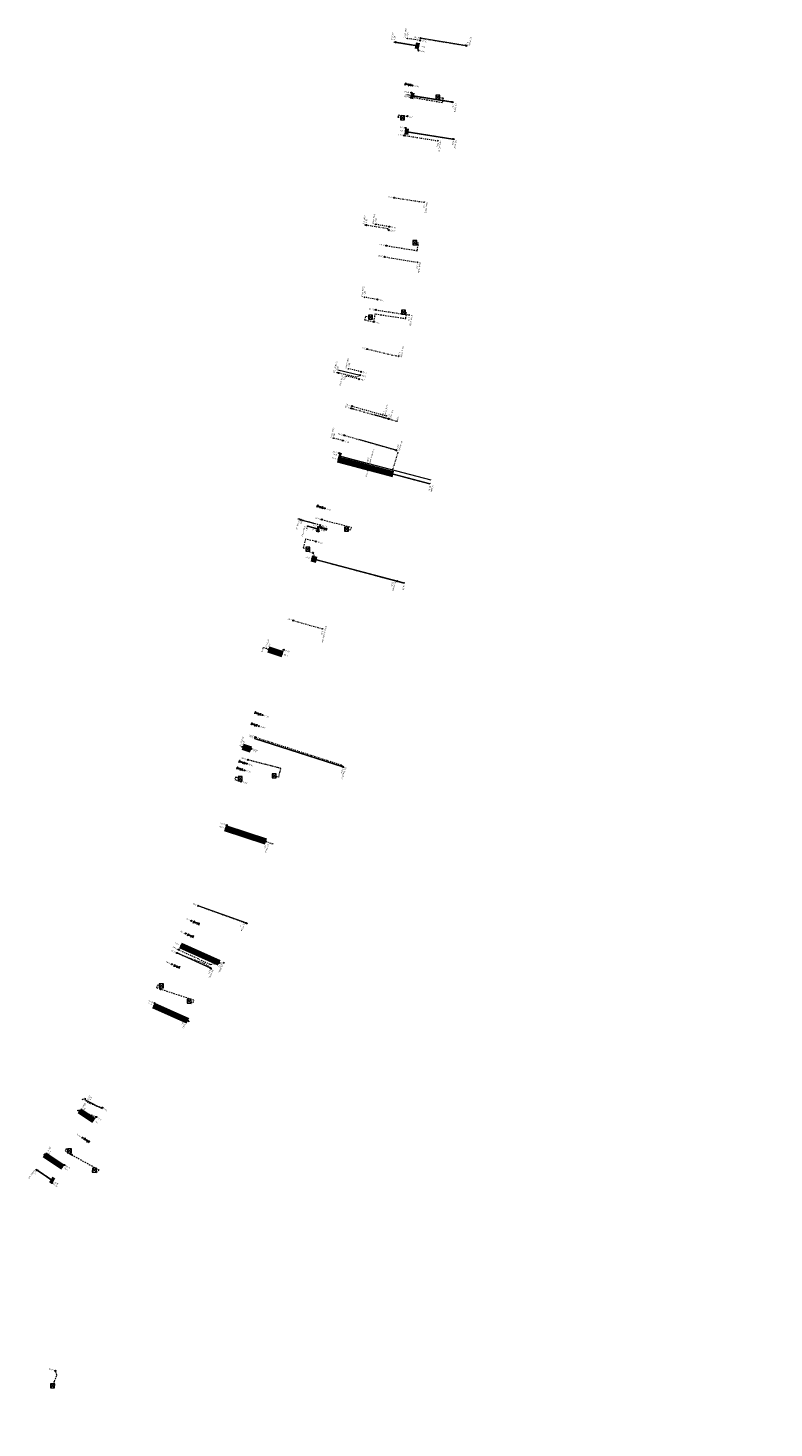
# Model space of a CAD drawing. Header units: inches. Extents: x 0 to 191500, y 0 to 342750.
# Tile 418 of 547: x 187864 to 187992, y 333394 to 333635. Entities that reach past the tile are written whole.
import ezdxf

# ---------------------------------------------------------------- set-up
doc = ezdxf.new("R2010")
doc.units = ezdxf.units.IN
doc.header["$MEASUREMENT"] = 0
doc.linetypes.add('RI-HWA_KOLKAANSLUITING', pattern=[4.3, 2.5, -1.8])
doc.linetypes.add('RI-VWA_HUISAANSLUITING', pattern=[6.1, 2.5, -1.8, 0, -1.8])
doc.layers.get('0').update_dxf_attribs({"lineweight": 20})
for name, color, linetype, lineweight in [('ECW', 150, 'Continuous', 20), ('N-WE-RI-HWA_KOLK-S', 150, 'Continuous', 20), ('N-WE-RI-HWA_KOLKAANSLUITING_PVC_160-G', 150, 'RI-HWA_KOLKAANSLUITING', 20), ('N-WE-RI-INLAAT', 7, 'Continuous', 20), ('N-WE-RI-VWA-MAATVOERING-T25', 30, 'Continuous', 20), ('N-WE-RI-VWA_HUISAANSLUITING_PVC_160-G', 20, 'RI-VWA_HUISAANSLUITING', 20), ('N-WE-RI-VWA_RIOOLPUT_ONTSTOPPINGSPUT-G', 30, 'Continuous', 20), ('Tekst algemeen', 7, 'Continuous', 20)]:
    doc.layers.add(name, color=color, linetype=linetype, lineweight=lineweight)
doc.styles.add('NLCS_200_13', font='txt', dxfattribs={"height": 0.36})
doc.styles.add('NLCS_200_18', font='txt', dxfattribs={"height": 0.36})
doc.styles.add('ROMANS1_200_18', font='romans.shx', dxfattribs={"height": 0.36})
doc.dimstyles.new('1_200', dxfattribs={"dimscale": 0.2, "dimtxt": 1.8, "dimasz": 1.8, "dimexe": 1.8, "dimexo": 0.625, "dimgap": 0.9, "dimtad": 1, "dimzin": 0, "dimdsep": 46, "dimtxsty": 'ROMANS1_200_18', "dimcen": 0.9, "dimadec": 0, "dimazin": 0, "dimtfac": 1, "dimtmove": 2, "dimatfit": 2, "dimfxl": 1, "dimtolj": 1, "dimtzin": 0, "dimarcsym": 0})
picture_1 = doc.add_image_def('image1.ecw', size_in_pixel=(220000, 285000))

# ---------------------------------------------------------------- blocks, each defined once
blk = doc.blocks.new('A$C2C270354')
h = blk.add_hatch(color=256)
h.dxf.hatch_style = 1
edge = h.paths.add_edge_path()
edge.add_arc((0, 0), 0.1, 0, 360)
blk.add_circle((0, 0), 0.1)

msp = doc.modelspace()

# ---------------------------------------------------------------- hatches: boundary and pattern name
at = {"layer": 'N-WE-RI-VWA_HUISAANSLUITING_PVC_160-G'}
h = msp.add_hatch(color=256, dxfattribs=at)
edge = h.paths.add_edge_path()
edge.add_arc((187901.88818, 333508.72064), 0.1, 0, 360)
h = msp.add_hatch(color=256, dxfattribs=at)
edge = h.paths.add_edge_path()
edge.add_arc((187886.84867, 333469.26403), 0.1, 0, 360)

# ---------------------------------------------------------------- linework, layer by layer
at = {"layer": 'N-WE-RI-HWA_KOLK-S'}
for p, q in [((187934.2059, 333623.02598, 50.15733), (187934.2044, 333622.32953, 50.15733)), ((187934.2044, 333622.32953, 50.15733), (187934.90235, 333623.02448, 50.15733)), ((187934.2044, 333622.32953, 50.15733), (187934.90085, 333622.32803, 50.15733)), ((187934.2059, 333623.02598, 50.15733), (187934.90085, 333622.32803, 50.15733)), ((187934.90235, 333623.02448, 50.15733), (187934.2059, 333623.02598, 50.15733)), ((187934.90085, 333622.32803, 50.15733), (187934.90235, 333623.02448, 50.15733)), ((187928.13364, 333619.4632, 50.17008), (187928.13214, 333618.76675, 50.17008)), ((187928.13214, 333618.76675, 50.17008), (187928.83009, 333619.4617, 50.17008)), ((187928.13214, 333618.76675, 50.17008), (187928.82859, 333618.76525, 50.17008)), ((187928.13364, 333619.4632, 50.17008), (187928.82859, 333618.76525, 50.17008)), ((187928.83009, 333619.4617, 50.17008), (187928.13364, 333619.4632, 50.17008)), ((187928.82859, 333618.76525, 50.17008), (187928.83009, 333619.4617, 50.17008)), ((187930.26652, 333598.00737, 50.26042), (187930.26502, 333597.31092, 50.26042)), ((187930.26502, 333597.31092, 50.26042), (187930.96297, 333598.00587, 50.26042)), ((187930.26502, 333597.31092, 50.26042), (187930.96147, 333597.30942, 50.26042)), ((187930.26652, 333598.00737, 50.26042), (187930.96147, 333597.30942, 50.26042)), ((187930.96297, 333598.00587, 50.26042), (187930.26652, 333598.00737, 50.26042)), ((187930.96147, 333597.30942, 50.26042), (187930.96297, 333598.00587, 50.26042)), ((187922.6154, 333585.21454, 50.34259), (187922.61391, 333584.51808, 50.34259)), ((187922.61391, 333584.51808, 50.34259), (187923.31186, 333585.21304, 50.34259)), ((187922.6154, 333585.21454, 50.34259), (187923.31036, 333584.51659, 50.34259)), ((187923.31186, 333585.21304, 50.34259), (187922.6154, 333585.21454, 50.34259)), ((187923.31036, 333584.51659, 50.34259), (187923.31186, 333585.21304, 50.34259)), ((187928.30945, 333586.04284, 50.32024), (187928.30795, 333585.34639, 50.32024)), ((187928.30795, 333585.34639, 50.32024), (187929.0059, 333586.04134, 50.32024)), ((187928.30795, 333585.34639, 50.32024), (187929.0044, 333585.34489, 50.32024)), ((187928.30945, 333586.04284, 50.32024), (187929.0044, 333585.34489, 50.32024)), ((187929.0059, 333586.04134, 50.32024), (187928.30945, 333586.04284, 50.32024)), ((187929.0044, 333585.34489, 50.32024), (187929.0059, 333586.04134, 50.32024)), ((187922.61391, 333584.51808, 50.34259), (187923.31036, 333584.51659, 50.34259)), ((187918.52164, 333548.72406, 50.51054), (187918.52014, 333548.02761, 50.51054)), ((187918.52014, 333548.02761, 50.51054), (187919.21809, 333548.72257, 50.51054)), ((187918.52164, 333548.72406, 50.51054), (187919.21659, 333548.02611, 50.51054)), ((187919.21809, 333548.72257, 50.51054), (187918.52164, 333548.72406, 50.51054)), ((187919.21659, 333548.02611, 50.51054), (187919.21809, 333548.72257, 50.51054)), ((187918.52014, 333548.02761, 50.51054), (187919.21659, 333548.02611, 50.51054)), ((187911.84715, 333545.2981, 50.57435), (187911.84565, 333544.60165, 50.57435)), ((187911.84565, 333544.60165, 50.57435), (187912.5436, 333545.29661, 50.57435)), ((187911.84565, 333544.60165, 50.57435), (187912.54211, 333544.60015, 50.57435)), ((187911.84715, 333545.2981, 50.57435), (187912.54211, 333544.60015, 50.57435)), ((187912.5436, 333545.29661, 50.57435), (187911.84715, 333545.2981, 50.57435)), ((187912.54211, 333544.60015, 50.57435), (187912.5436, 333545.29661, 50.57435)), ((187900.19259, 333505.83444, 50.79829), (187900.1911, 333505.13798, 50.79829)), ((187900.1911, 333505.13798, 50.79829), (187900.88905, 333505.83294, 50.79829)), ((187900.1911, 333505.13798, 50.79829), (187900.88755, 333505.13649, 50.79829)), ((187900.19259, 333505.83444, 50.79829), (187900.88755, 333505.13649, 50.79829)), ((187900.88905, 333505.83294, 50.79829), (187900.19259, 333505.83444, 50.79829)), ((187900.88755, 333505.13649, 50.79829), (187900.88905, 333505.83294, 50.79829)), ((187906.07252, 333506.33356, 50.69267), (187906.07103, 333505.63711, 50.69267)), ((187906.07103, 333505.63711, 50.69267), (187906.76898, 333506.33207, 50.69267)), ((187906.07103, 333505.63711, 50.69267), (187906.76748, 333505.63561, 50.69267)), ((187906.07252, 333506.33356, 50.69267), (187906.76748, 333505.63561, 50.69267)), ((187906.76898, 333506.33207, 50.69267), (187906.07252, 333506.33356, 50.69267)), ((187906.76748, 333505.63561, 50.69267), (187906.76898, 333506.33207, 50.69267)), ((187886.64283, 333470.19885, 50.93978), (187886.64134, 333469.5024, 50.93978)), ((187886.64134, 333469.5024, 50.93978), (187887.33929, 333470.19736, 50.93978)), ((187886.64134, 333469.5024, 50.93978), (187887.33779, 333469.50091, 50.93978)), ((187886.64283, 333470.19885, 50.93978), (187887.33779, 333469.50091, 50.93978)), ((187887.33929, 333470.19736, 50.93978), (187886.64283, 333470.19885, 50.93978)), ((187887.33779, 333469.50091, 50.93978), (187887.33929, 333470.19736, 50.93978)), ((187891.43176, 333467.54588, 50.95343), (187891.43026, 333466.84942, 50.95343)), ((187891.43026, 333466.84942, 50.95343), (187892.12821, 333467.54438, 50.95343)), ((187891.43026, 333466.84942, 50.95343), (187892.12672, 333466.84793, 50.95343)), ((187891.43176, 333467.54588, 50.95343), (187892.12672, 333466.84793, 50.95343)), ((187892.12821, 333467.54438, 50.95343), (187891.43176, 333467.54588, 50.95343)), ((187892.12672, 333466.84793, 50.95343), (187892.12821, 333467.54438, 50.95343)), ((187870.81536, 333441.81583, 51.10996), (187870.81387, 333441.11937, 51.10996)), ((187870.81387, 333441.11937, 51.10996), (187871.51181, 333441.81433, 51.10996)), ((187870.81387, 333441.11937, 51.10996), (187871.51032, 333441.11788, 51.10996)), ((187870.81536, 333441.81583, 51.10996), (187871.51032, 333441.11788, 51.10996)), ((187871.51181, 333441.81433, 51.10996), (187870.81536, 333441.81583, 51.10996)), ((187871.51032, 333441.11788, 51.10996), (187871.51181, 333441.81433, 51.10996)), ((187875.11694, 333438.48258, 51.08644), (187875.11544, 333437.78613, 51.08644)), ((187875.11544, 333437.78613, 51.08644), (187875.81339, 333438.48108, 51.08644)), ((187875.11544, 333437.78613, 51.08644), (187875.81189, 333437.78463, 51.08644)), ((187875.11694, 333438.48258, 51.08644), (187875.81189, 333437.78463, 51.08644)), ((187875.81339, 333438.48108, 51.08644), (187875.11694, 333438.48258, 51.08644)), ((187875.81189, 333437.78463, 51.08644), (187875.81339, 333438.48108, 51.08644)), ((187867.94019, 333401.44213, 51.25383), (187867.93869, 333400.74568, 51.25383)), ((187867.93869, 333400.74568, 51.25383), (187868.63664, 333401.44063, 51.25383)), ((187867.93869, 333400.74568, 51.25383), (187868.63515, 333400.74418, 51.25383)), ((187867.94019, 333401.44213, 51.25383), (187868.63515, 333400.74418, 51.25383)), ((187868.63664, 333401.44063, 51.25383), (187867.94019, 333401.44213, 51.25383)), ((187868.63515, 333400.74418, 51.25383), (187868.63664, 333401.44063, 51.25383))]:
    msp.add_line(p, q, dxfattribs=at)
at = {"layer": 'N-WE-RI-HWA_KOLKAANSLUITING_PVC_160-G', "ltscale": 0.1}
for points in [[(187934.77494, 333622.64379), (187935.46786, 333622.54958), (187935.36912, 333621.70577), (187929.87505, 333622.66305)], [(187928.25885, 333619.14918), (187927.73918, 333619.21221), (187927.80327, 333619.62678), (187929.33645, 333619.40463)], [(187925.69032, 333597.15136), (187931.02198, 333596.28284), (187931.21759, 333597.56398), (187930.83597, 333597.62163)], [(187923.53983, 333584.02637), (187922.02825, 333584.31939), (187922.17292, 333585.02743), (187922.74152, 333584.90586)], [(187923.53983, 333584.02637), (187923.80647, 333585.40186), (187929.04051, 333584.61146), (187929.2007, 333585.60492), (187928.87903, 333585.65794)], [(187914.58338, 333550.04209), (187919.64535, 333548.74322), (187919.50536, 333548.19764), (187919.0853, 333548.31278)], [(187913.57837, 333546.27383), (187911.81939, 333546.66801), (187911.40686, 333545.19774), (187911.97851, 333545.01171)], [(187891.98697, 333467.11046), (187892.4497, 333466.94293), (187892.6015, 333467.37826), (187886.84867, 333469.26403), (187886.186, 333469.50376), (187886.40303, 333470.03918), (187886.78244, 333469.93597)], [(187870.98153, 333441.60008), (187870.66818, 333441.86182), (187870.42702, 333441.5198), (187871.52552, 333440.83046), (187876.23542, 333438.20348), (187876.00609, 333437.80923), (187875.64802, 333438.00357)], [(187868.34332, 333401.24311), (187868.59469, 333401.82201), (187869.03172, 333402.93281), (187868.75354, 333403.64797)]]:
    msp.add_lwpolyline(points, dxfattribs=at)
at = {"layer": 'N-WE-RI-HWA_KOLKAANSLUITING_PVC_160-G', "ltscale": 0.05}
for points in [[(187906.63553, 333505.92001), (187907.20607, 333505.80761), (187907.55871, 333507.23361), (187901.88848, 333508.72056)], [(187900.32617, 333505.55525), (187899.76175, 333505.73496), (187899.64075, 333505.32488), (187900.68761, 333505.01041)]]:
    msp.add_lwpolyline(points, dxfattribs=at)
at = {"layer": 'N-WE-RI-VWA-MAATVOERING-T25'}
for points in [[(187939.57069, 333631.52291), (187931.5755, 333632.82173)], [(187931.05693, 333631.51798), (187927.10851, 333632.15726)], [(187930.22104, 333622.91219), (187937.2002, 333621.81165)], [(187929.19714, 333616.73647), (187937.16006, 333615.4842)], [(187917.36872, 333575.79678), (187921.20924, 333574.87328)], [(187927.40544, 333561.99449), (187920.99752, 333563.80941)], [(187917.81023, 333560.97145), (187933.35618, 333556.86481)], [(187917.63721, 333560.32306), (187933.18316, 333556.21643)], [(187913.855, 333548.43106), (187912.20571, 333548.88651)], [(187913.08932, 333543.27927), (187928.75267, 333539.12941)], [(187907.5386, 333527.01556), (187905.4383, 333527.7134)], [(187903.02054, 333512.40313), (187918.20298, 333507.54859)], [(187918.20298, 333507.54859), (187903.02054, 333512.40313)], [(187903.30629, 333512.31176), (187918.20298, 333507.54859)], [(187898.23223, 333496.89657), (187904.95135, 333494.68674)], [(187901.5208, 333480.66502), (187893.32379, 333483.6271)], [(187890.53226, 333476.67431), (187896.94212, 333473.79762)], [(187895.45481, 333472.92157), (187889.68306, 333475.51483)], [(187885.91225, 333466.38), (187891.5294, 333463.85907)], [(187874.02353, 333450.19279), (187876.82941, 333448.7413)], [(187875.129, 333446.84264), (187872.88633, 333448.35092)], [(187866.90755, 333440.80689), (187870.22921, 333439.08102)], [(187869.81788, 333438.86849), (187866.90755, 333440.80689)], [(187868.16194, 333436.4374), (187865.47518, 333438.26958)]]:
    msp.add_lwpolyline(points, dxfattribs=at)
at = {"layer": 'N-WE-RI-VWA-MAATVOERING-T25', "extrusion": (0.237851, -0.078226, 0.968147), "elevation": 18603.36049}
msp.add_lwpolyline([(375521.08206, -71933.02754), (375521.08206, -71931.84175)], dxfattribs=at)
at = {"layer": 'N-WE-RI-VWA-MAATVOERING-T25'}
for points in [[(187931.06493, 333631.56734), (187931.35308, 333631.47004), (187931.04894, 333631.46863)], [(187930.21325, 333622.8628), (187929.9247, 333622.95892), (187930.22883, 333622.96158)], [(187929.18938, 333616.68707), (187928.90079, 333616.78307), (187929.20491, 333616.78586)], [(187917.79746, 333560.92311), (187917.52018, 333561.04807), (187917.823, 333561.01979)], [(187917.62444, 333560.27472), (187917.34716, 333560.39968), (187917.64998, 333560.37141)], [(187913.86831, 333548.47926), (187914.14417, 333548.35121), (187913.84169, 333548.38287)], [(187913.07651, 333543.23094), (187912.79932, 333543.3561), (187913.10212, 333543.3276)], [(187907.55437, 333527.06301), (187907.8233, 333526.92097), (187907.52284, 333526.96811)], [(187903.29106, 333512.26414), (187903.02054, 333512.40313), (187903.32152, 333512.35939)], [(187898.21661, 333496.84907), (187897.94725, 333496.99029), (187898.24785, 333496.94406)], [(187890.51179, 333476.6287), (187890.25856, 333476.79715), (187890.55273, 333476.71993)], [(187885.89178, 333466.33438), (187885.63855, 333466.50283), (187885.93272, 333466.42562)], [(187875.1569, 333446.88413), (187875.37793, 333446.67522), (187875.10109, 333446.80115)], [(187869.8456, 333438.91011), (187870.06757, 333438.70219), (187869.79016, 333438.82688)], [(187868.19011, 333436.47871), (187868.40979, 333436.26838), (187868.13377, 333436.39609)]]:
    msp.add_solid(points, dxfattribs=at)
at = {"layer": 'N-WE-RI-VWA-MAATVOERING-T25', "extrusion": (0.237851, -0.078226, 0.968147)}
msp.add_solid([(375521.13206, -71933.02754, 18603.36049), (375521.08206, -71933.32754, 18603.36049), (375521.03206, -71933.02754, 18603.36049)], dxfattribs=at)
at = {"layer": 'N-WE-RI-VWA_HUISAANSLUITING_PVC_160-G', "ltscale": 0.1}
for p, q in [((187931.5136, 333632.42652), (187929.34071, 333632.77084)), ((187928.79479, 333616.09871), (187934.52411, 333615.19603)), ((187927.04044, 333605.39148), (187932.18367, 333604.62519)), ((187926.2239, 333600.40793), (187923.90577, 333600.79362)), ((187925.37502, 333595.22702), (187930.99747, 333594.28994)), ((187924.17043, 333587.87505), (187922.00605, 333588.26937)), ((187923.87938, 333586.09873), (187929.56548, 333585.24382)), ((187922.40808, 333579.36608), (187927.76379, 333578.11454)), ((187921.36393, 333575.453), (187919.2239, 333575.96315)), ((187921.02877, 333574.19694), (187918.88663, 333574.6982)), ((187919.68813, 333569.17273), (187927.57505, 333566.92853)), ((187918.20568, 333563.61709), (187916.61032, 333564.03817)), ((187914.32557, 333549.07589), (187910.62073, 333550.12311)), ((187909.68407, 333532.68446), (187914.68553, 333531.26131))]:
    msp.add_line(p, q, dxfattribs=at)
at = {"layer": 'N-WE-RI-VWA_HUISAANSLUITING_PVC_160-G', "ltscale": 0.5}
for p, q in [((187926.99566, 333632.11621), (187927.2212, 333632.19825)), ((187939.45791, 333631.48188), (187939.68346, 333631.56393)), ((187937.07731, 333621.7732), (187937.30285, 333621.85524)), ((187937.24465, 333615.41722), (187937.47019, 333615.49926)), ((187922.17911, 333600.73425), (187921.95286, 333600.6542)), ((187917.36905, 333575.33681), (187917.13471, 333575.28501)), ((187927.69222, 333566.95443), (187927.45788, 333566.90263)), ((187922.44887, 333559.71462), (187922.21452, 333559.66282)), ((187933.30034, 333556.24233), (187933.06599, 333556.19053)), ((187910.7379, 333550.14901), (187910.50356, 333550.09721)), ((187928.86984, 333539.15531), (187928.6355, 333539.10351)), ((187904.6952, 333528.00377), (187904.46086, 333527.95196)), ((187900.69995, 333510.95088, 49.92671), (187900.92549, 333511.03292, 49.92671)), ((187918.19321, 333507.39474, 49.41439), (187918.41875, 333507.47678, 49.41439)), ((187906.00891, 333494.26547), (187906.23445, 333494.34751)), ((187901.63967, 333480.54029, 50.44894), (187901.86521, 333480.62233, 50.44894)), ((187897.73662, 333473.73462, 49.81039), (187897.87496, 333473.93074, 49.81039)), ((187895.4374, 333472.77137, 49.96088), (187895.67721, 333472.7619, 49.96088)), ((187891.58728, 333463.73355, 49.00004), (187891.8161, 333463.80596, 49.00004)), ((187873.39462, 333450.32107, 50.25922), (187873.62016, 333450.40311, 50.25922)), ((187873.77483, 333450.54016, 50.25922), (187873.99951, 333450.4558, 50.25922)), ((187872.50254, 333448.40865, 50.18708), (187872.72808, 333448.49069, 50.18708)), ((187866.86481, 333440.95716, 52.9974), (187867.10185, 333440.99475, 52.9974)), ((187865.35488, 333438.2505, 50.24188), (187865.59191, 333438.28809, 50.24188))]:
    msp.add_line(p, q, dxfattribs=at)
at = {"layer": 'N-WE-RI-VWA_HUISAANSLUITING_PVC_160-G', "ltscale": 0.1}
for points in [[(187929.3524, 333632.69391), (187929.28243, 333632.70412), (187929.30285, 333632.84406), (187929.37282, 333632.83385)], [(187931.5755, 333632.82173), (187939.57069, 333631.52291)], [(187931.22396, 333630.70065), (187930.71202, 333631.57519), (187927.10851, 333632.15726)], [(187930.00746, 333623.45202), (187930.41861, 333622.8811), (187937.19008, 333621.81422)], [(187929.00498, 333617.38161), (187929.50256, 333616.69581), (187937.35742, 333615.45824)], [(187934.53233, 333615.26738), (187934.60201, 333615.25534), (187934.57793, 333615.11599), (187934.50825, 333615.12803)], [(187932.19189, 333604.69655), (187932.26157, 333604.68451), (187932.23749, 333604.54515), (187932.16781, 333604.55719)], [(187926.12689, 333599.81583), (187925.96229, 333600.0451), (187922.06599, 333600.69423)], [(187923.89634, 333600.72242), (187923.82687, 333600.73564), (187923.85331, 333600.87457), (187923.92278, 333600.86135)], [(187931.00569, 333594.36129), (187931.07537, 333594.34925), (187931.05129, 333594.2099), (187930.98161, 333594.22194)], [(187921.99662, 333588.19817), (187921.92716, 333588.21139), (187921.9536, 333588.35031), (187922.02306, 333588.33709)], [(187929.5737, 333585.31517), (187929.64338, 333585.30314), (187929.6193, 333585.16378), (187929.54962, 333585.17582)], [(187927.7762, 333578.18528), (187927.84505, 333578.16916), (187927.81281, 333578.03146), (187927.74396, 333578.04758)], [(187921.20924, 333574.87328), (187920.59009, 333574.50819), (187917.25188, 333575.31091)], [(187919.20755, 333575.89321), (187919.13971, 333575.91315), (187919.1796, 333576.04883), (187919.24744, 333576.02889)], [(187918.87134, 333574.62128), (187918.80351, 333574.64122), (187918.84339, 333574.7769), (187918.91123, 333574.75695)], [(187919.79106, 333569.55926), (187925.65816, 333567.88979)], [(187925.67057, 333567.96054), (187925.73941, 333567.94442), (187925.70717, 333567.80672), (187925.63833, 333567.82284)], [(187916.59503, 333563.96125), (187916.52719, 333563.9812), (187916.56708, 333564.11688), (187916.63492, 333564.09693)], [(187918.45062, 333564.535), (187927.39554, 333561.98974), (187927.66893, 333561.57625), (187926.66242, 333558.24102), (187926.89357, 333557.85236), (187933.18316, 333556.21643)], [(187917.60156, 333561.44968), (187917.88995, 333560.95261), (187922.3317, 333559.68872)], [(187912.19042, 333548.8096), (187912.12258, 333548.82954), (187912.16247, 333548.96522), (187912.23031, 333548.94527)], [(187914.05533, 333548.06129), (187913.74741, 333548.46077), (187912.20571, 333548.88651)], [(187913.06227, 333544.34154), (187913.67009, 333543.12903), (187928.75267, 333539.12941)], [(187914.69794, 333531.33205), (187914.76679, 333531.31593), (187914.73455, 333531.17824), (187914.6657, 333531.19436)], [(187908.04446, 333527.64446), (187907.15883, 333527.18448), (187904.57803, 333527.97786)], [(187898.23774, 333497.4995), (187898.44991, 333496.90315), (187904.95135, 333494.68674), (187906.12168, 333494.30649)]]:
    msp.add_lwpolyline(points, dxfattribs=at)
at = {"layer": 'N-WE-RI-VWA_HUISAANSLUITING_PVC_160-G'}
for points in [[(187926.09605, 333567.35781), (187919.68813, 333569.17273)], [(187910.97871, 333550.02192), (187914.32603, 333549.0758)]]:
    msp.add_lwpolyline(points, dxfattribs=at)
at = {"layer": 'N-WE-RI-VWA_HUISAANSLUITING_PVC_160-G', "ltscale": 0.1}
for points, elevation in [([(187903.15657, 333512.61953), (187917.91042, 333507.86906), (187918.30598, 333507.43576)], 49.41439), ([(187902.51497, 333510.62143), (187900.81272, 333510.9919)], 49.92671), ([(187893.32379, 333483.6271), (187901.75244, 333480.58131)], 50.44894), ([(187889.68306, 333475.51483), (187890.62567, 333475.09511), (187894.28969, 333473.7695), (187895.35231, 333473.0765), (187895.55731, 333472.76663)], 49.96088), ([(187889.93951, 333476.08625), (187895.40548, 333473.54476), (187896.94212, 333473.79762), (187897.80579, 333473.83268)], 49.81039), ([(187885.80788, 333466.88014), (187891.70169, 333463.76976)], 49.00004), ([(187874.02353, 333450.19279), (187873.50739, 333450.36209)], 50.25922), ([(187876.86318, 333448.90517), (187875.95474, 333449.11158), (187874.75883, 333449.59522), (187874.12511, 333449.9455), (187874.02353, 333450.19279), (187873.88717, 333450.49798)], 50.25922), ([(187875.79865, 333447.30688), (187872.61531, 333448.44967)], 50.18708), ([(187870.31794, 333439.03491), (187866.89832, 333440.65383), (187866.90755, 333440.80689), (187866.98333, 333440.97596)], 52.9974), ([(187868.18362, 333435.94152), (187867.97338, 333436.56516), (187865.47339, 333438.2693)], 50.24188)]:
    msp.add_lwpolyline(points, dxfattribs=dict(at, elevation=elevation))
at = {"layer": 'N-WE-RI-VWA_RIOOLPUT_ONTSTOPPINGSPUT-G'}
for p, q in [((187927.39167, 333632.17509), (187927.21141, 333632.08844)), ((187927.25821, 333632.22189), (187927.34487, 333632.04164)), ((187939.45717, 333631.60347), (187939.27692, 333631.51682)), ((187939.32372, 333631.65027), (187939.41037, 333631.47002)), ((187937.0643, 333621.897), (187936.88405, 333621.81034)), ((187936.93085, 333621.94379), (187937.0175, 333621.76354)), ((187937.25, 333615.53192), (187937.06975, 333615.44526)), ((187937.11655, 333615.57872), (187937.2032, 333615.39846)), ((187922.35545, 333600.70914), (187922.1752, 333600.62248)), ((187922.222, 333600.75594), (187922.30866, 333600.57569)), ((187917.56056, 333575.30123), (187917.38031, 333575.21457)), ((187917.42711, 333575.34803), (187917.51377, 333575.16777)), ((187926.17715, 333567.39145), (187925.9969, 333567.3048)), ((187926.04369, 333567.43825), (187926.13035, 333567.258)), ((187927.48278, 333562.03432), (187927.30253, 333561.94767)), ((187927.34933, 333562.08112), (187927.43598, 333561.90087)), ((187911.09148, 333550.05347), (187910.91123, 333549.96681)), ((187910.95803, 333550.10027), (187911.04469, 333549.92002)), ((187927.63776, 333539.50222), (187927.45751, 333539.41557)), ((187927.5043, 333539.54902), (187927.59096, 333539.36877)), ((187905.52455, 333527.75866), (187905.3443, 333527.672)), ((187905.3911, 333527.80545), (187905.47776, 333527.6252)), ((187901.121, 333511.00411), (187900.94075, 333510.91745)), ((187900.98755, 333511.0509), (187901.0742, 333510.87065)), ((187918.28856, 333507.59102), (187918.10831, 333507.50436)), ((187918.15511, 333507.63781), (187918.24176, 333507.45756)), ((187905.06086, 333494.7309), (187904.88061, 333494.64424)), ((187904.92741, 333494.77769), (187905.01406, 333494.59744)), ((187901.61514, 333480.71003), (187901.43489, 333480.62338)), ((187901.48168, 333480.75683), (187901.56834, 333480.57658)), ((187897.03079, 333473.85231), (187896.85053, 333473.76565)), ((187896.89733, 333473.89911), (187896.98399, 333473.71885)), ((187895.53217, 333472.96439), (187895.35192, 333472.87773)), ((187895.39872, 333473.01118), (187895.48537, 333472.83093)), ((187891.61877, 333463.9024), (187891.43852, 333463.81574)), ((187891.48531, 333463.9492), (187891.57197, 333463.76894)), ((187872.97496, 333448.40071), (187872.79471, 333448.31405)), ((187872.8415, 333448.44751), (187872.92816, 333448.26726)), ((187867.00931, 333440.85105), (187866.82906, 333440.76439)), ((187866.87586, 333440.89785), (187866.96251, 333440.7176)), ((187865.75108, 333438.18559), (187865.57083, 333438.09893)), ((187865.61762, 333438.23239), (187865.70428, 333438.05214))]:
    msp.add_line(p, q, dxfattribs=at)
for centre in [(187927.30154, 333632.13176), (187939.36705, 333631.56015), (187936.97417, 333621.85367), (187937.15988, 333615.48859), (187922.26533, 333600.66581), (187917.47044, 333575.2579), (187926.08702, 333567.34812), (187927.39266, 333561.991), (187911.00136, 333550.01014), (187927.54763, 333539.4589), (187905.43443, 333527.71533), (187901.03087, 333510.96078), (187918.19843, 333507.54769), (187904.97073, 333494.68757), (187901.52501, 333480.66671), (187896.94066, 333473.80898), (187895.44204, 333472.92106), (187891.52864, 333463.85907), (187872.88483, 333448.35738), (187866.91919, 333440.80772), (187865.66095, 333438.14226)]:
    msp.add_circle(centre, 0.1, dxfattribs=at)

# ---------------------------------------------------------------- block references
at = {"layer": 'N-WE-RI-INLAAT', "rotation": 0.06357443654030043}
for p in [(187931.5755, 333632.82173), (187931.22396, 333630.70065), (187931.5136, 333632.42652), (187930.00746, 333623.45202), (187930.21434, 333624.68478), (187929.87505, 333622.66305), (187929.33645, 333619.40463), (187928.79479, 333616.09871), (187929.00498, 333617.38161), (187927.04044, 333605.39148), (187926.12689, 333599.81583), (187926.2239, 333600.40793), (187925.69032, 333597.15136), (187925.37502, 333595.22702), (187924.17043, 333587.87505), (187923.87938, 333586.09873), (187923.53983, 333584.02637), (187922.40808, 333579.36608), (187921.20924, 333574.87328), (187921.36393, 333575.453), (187921.02877, 333574.19694), (187919.68813, 333569.17273), (187919.79106, 333569.55926), (187918.2054, 333563.61719), (187918.45062, 333564.535), (187917.60156, 333561.44968), (187915.09902, 333551.9745), (187914.24818, 333548.78607), (187914.32557, 333549.07589), (187914.58385, 333550.04199), (187913.57837, 333546.27383), (187914.05533, 333548.06129), (187913.06274, 333544.34144), (187909.69942, 333532.68169), (187908.04446, 333527.64446), (187904.40372, 333516.42093), (187903.15657, 333512.61953), (187903.77529, 333514.52142), (187902.51667, 333510.62117), (187901.67334, 333508.05473, -49.92671), (187901.88818, 333508.72064), (187901.30698, 333506.91222), (187900.68761, 333505.01041), (187898.23774, 333497.4995), (187893.32379, 333483.6271), (187892.15834, 333481.03687), (187891.17473, 333478.84769), (187889.68306, 333475.51483, 49.96088), (187889.93951, 333476.08625, 49.81039), (187888.79768, 333473.55717), (187886.84867, 333469.26403), (187885.80788, 333466.88014, 98.96092), (187875.79865, 333447.30688), (187876.86318, 333448.90517), (187873.42167, 333443.73807), (187871.5287, 333440.82768), (187870.31794, 333439.03491, 52.9974), (187868.18362, 333435.94152, 50.24188), (187868.75354, 333403.64797)]:
    msp.add_blockref('A$C2C270354', p, dxfattribs=at)

# ---------------------------------------------------------------- texts
at = {"layer": 'N-WE-RI-VWA-MAATVOERING-T25'}
for s, insert, char_height, attachment_point, rotation, style in [('4.30', (187926.91766, 333632.54271), 0.26, 1, 80.8032827, 'NLCS_200_13'), ('2.20', (187929.14962, 333633.15618), 0.26, 1, 80.8391552, 'NLCS_200_13'), ('29.80', (187931.28394, 333632.87065), 0.25, 4, 170.4731376, 'NLCS_200_18'), ('31.95', (187931.51982, 333630.651), 0.25, 6, 170.4731376, 'NLCS_200_18'), ('30.20', (187931.80946, 333632.37686), 0.25, 6, 170.4731376, 'NLCS_200_18'), ('8.10', (187939.8561, 333632.18954), 0.26, 1, 260.7728564, 'NLCS_200_13'), ('39.30', (187929.71159, 333623.50167), 0.25, 4, 170.4731376, 'NLCS_200_18'), ('38.05', (187930.51021, 333624.63513), 0.25, 6, 170.4731376, 'NLCS_200_18'), ('40.10', (187929.57919, 333622.71271), 0.25, 4, 170.4731376, 'NLCS_200_18'), ('7.37', (187937.39263, 333621.42698), 0.26, 1, 261.0388538, 'NLCS_200_13'), ('2.10', (187929.6325, 333619.35613), 0.25, 6, 170.6949495, 'NLCS_200_18'), ('5.45', (187928.47784, 333616.15024), 0.25, 4, 170.4731376, 'NLCS_200_18'), ('4.15', (187928.70893, 333617.43012), 0.25, 4, 170.6949495, 'NLCS_200_18'), ('5.80', (187934.71659, 333614.81139), 0.26, 1, 261.0463837, 'NLCS_200_13'), ('8.36', (187937.35266, 333615.09961), 0.26, 1, 261.0627563, 'NLCS_200_13'), ('16.30', (187926.74439, 333605.43999), 0.25, 4, 170.6949495, 'NLCS_200_18'), ('5.20', (187932.37615, 333604.24055), 0.26, 1, 261.0463837, 'NLCS_200_13'), ('2.35', (187923.71984, 333601.18148), 0.26, 1, 80.0742378, 'NLCS_200_13'), ('21.95', (187926.42294, 333599.76732), 0.25, 6, 170.6949495, 'NLCS_200_18'), ('21.35', (187926.51995, 333600.35943), 0.25, 6, 170.6949495, 'NLCS_200_18'), ('24.65', (187925.39427, 333597.19987), 0.25, 4, 170.6949495, 'NLCS_200_18'), ('26.60', (187925.07897, 333595.27552), 0.25, 4, 170.6949495, 'NLCS_200_18'), ('5.70', (187931.18995, 333593.9053), 0.26, 1, 261.0463837, 'NLCS_200_13'), ('2.20', (187921.82013, 333588.65722), 0.26, 1, 80.0742378, 'NLCS_200_13'), ('34.05', (187924.46648, 333587.82654), 0.25, 6, 170.6949495, 'NLCS_200_18'), ('35.85', (187923.58333, 333586.14724), 0.25, 4, 170.6949495, 'NLCS_200_18'), ('5.75', (187929.75796, 333584.85918), 0.26, 1, 261.0463837, 'NLCS_200_13'), ('37.95', (187923.83589, 333583.97786), 0.25, 6, 170.6949495, 'NLCS_200_18'), ('3.70', (187922.11822, 333579.44343), 0.25, 4, 165.0595213, 'NLCS_200_18'), ('5.50', (187928.1579, 333578.82037), 0.26, 1, 257.671405, 'NLCS_200_13'), ('3.95', (187917.09064, 333575.70966), 0.26, 1, 76.4791745, 'NLCS_200_13'), ('2.20', (187919.07676, 333576.36731), 0.26, 1, 74.4660865, 'NLCS_200_13'), ('7.75', (187921.65379, 333575.37565), 0.25, 6, 165.0595213, 'NLCS_200_18'), ('2.20', (187918.27584, 333574.08324), 0.26, 1, 74.4660865, 'NLCS_200_13'), ('9.05', (187921.31863, 333574.1196), 0.25, 6, 165.0595213, 'NLCS_200_18'), ('8.35', (187921.4991, 333574.79593), 0.25, 6, 165.0595213, 'NLCS_200_18'), ('14.25', (187919.39827, 333569.25008), 0.25, 4, 165.0595213, 'NLCS_200_18'), ('13.85', (187919.5014, 333569.63656), 0.25, 4, 165.0595213, 'NLCS_200_18'), ('6.10', (187925.40458, 333568.66891), 0.26, 1, 257.671405, 'NLCS_200_13'), ('6.66', (187926.38499, 333568.08102), 0.26, 1, 254.1862455, 'NLCS_200_13'), ('1.65', (187916.4692, 333564.28178), 0.26, 1, 74.4660865, 'NLCS_200_13'), ('19.05', (187918.16076, 333564.61235), 0.25, 4, 165.0595213, 'NLCS_200_18'), ('20.00', (187918.49554, 333563.53974), 0.25, 6, 165.0595213, 'NLCS_200_18'), ('9.30', (187927.73178, 333562.25796), 0.26, 3, 254.1164211, 'NLCS_200_13'), ('22.25', (187917.31179, 333561.52735), 0.25, 4, 164.9953757, 'NLCS_200_18'), ('5.00', (187922.58445, 333559.99889), 0.26, 3, 254.1164211, 'NLCS_200_13'), ('16.38', (187933.41002, 333555.82092), 0.26, 1, 255.2026817, 'NLCS_200_13'), ('32.05', (187915.38888, 333551.89716), 0.25, 6, 165.0595213, 'NLCS_200_18'), ('3.48', (187910.81947, 333549.20265), 0.26, 1, 74.2170001, 'NLCS_200_13'), ('2.00', (187911.78731, 333548.17706), 0.26, 1, 74.4660865, 'NLCS_200_13'), ('35.35', (187913.95832, 333548.86342), 0.25, 4, 165.059442, 'NLCS_200_18'), ('34.05', (187914.29353, 333550.11943), 0.25, 4, 165.0595213, 'NLCS_200_18'), ('35.05', (187914.61543, 333548.99855), 0.25, 6, 165.0595213, 'NLCS_200_18'), ('36.10', (187913.765, 333548.13873), 0.25, 4, 165.0595213, 'NLCS_200_18'), ('37.95', (187913.86776, 333546.19659), 0.25, 6, 165.0595213, 'NLCS_200_18'), ('39.95', (187912.77241, 333544.41889), 0.25, 4, 165.0595213, 'NLCS_200_18'), ('15.25', (187926.93971, 333539.30801), 0.26, 1, 255.160941, 'NLCS_200_13'), ('16.50', (187928.90469, 333538.72706), 0.26, 1, 255.160941, 'NLCS_200_13'), ('4.80', (187909.39901, 333532.77797), 0.25, 4, 161.8389332, 'NLCS_200_18'), ('5.20', (187914.85504, 333530.866), 0.26, 1, 257.671405, 'NLCS_200_13'), ('3.40', (187904.15075, 333527.30131), 0.26, 1, 74.2170001, 'NLCS_200_13'), ('2.51', (187905.31141, 333528.12438), 0.26, 1, 71.6204942, 'NLCS_200_13'), ('10.10', (187908.34332, 333527.54894), 0.25, 6, 162.057333, 'NLCS_200_18'), ('21.90', (187904.67968, 333516.33038), 0.25, 6, 161.9803906, 'NLCS_200_18'), ('25.90', (187902.87129, 333512.71234), 0.25, 4, 161.9777577, 'NLCS_200_18'), ('23.90', (187904.06057, 333514.42861), 0.25, 6, 161.9793122, 'NLCS_200_18'), ('1.43', (187900.90966, 333511.36803, 49.92671), 0.26, 1, 71.7946508, 'NLCS_200_13'), ('28.00', (187902.7924, 333510.53037, 49.92671), 0.25, 6, 161.9868845, 'NLCS_200_18'), ('30.00', (187901.6032, 333508.81337), 0.25, 4, 161.9785522, 'NLCS_200_18'), ('30.70', (187901.95863, 333507.96193, -49.92671), 0.25, 6, 161.9811753, 'NLCS_200_18'), ('31.90', (187901.58595, 333506.82096), 0.25, 6, 161.9798143, 'NLCS_200_18'), ('15.94', (187918.33451, 333507.13908, 49.41439), 0.26, 1, 252.2684789, 'NLCS_200_13'), ('33.90', (187900.96721, 333504.91908), 0.25, 6, 161.9797398, 'NLCS_200_18'), ('41.80', (187897.95245, 333497.59232), 0.25, 4, 161.978349, 'NLCS_200_18'), ('7.37', (187905.09321, 333494.11226), 0.26, 1, 251.7946508, 'NLCS_200_13'), ('3.56', (187893.05009, 333483.74993, 50.44894), 0.25, 4, 155.8298256, 'NLCS_200_18'), ('6.40', (187891.88469, 333481.15982), 0.25, 4, 155.8054942, 'NLCS_200_18'), ('8.80', (187890.90108, 333478.97064), 0.25, 4, 155.8054942, 'NLCS_200_18'), ('8.72', (187900.96344, 333480.58028, 50.44894), 0.26, 1, 250.1321295, 'NLCS_200_13'), ('11.83', (187889.66581, 333476.20908, 49.81039), 0.25, 4, 155.8298256, 'NLCS_200_18'), ('14.60', (187888.52404, 333473.68012), 0.25, 4, 155.8054942, 'NLCS_200_18'), ('12.45', (187889.40936, 333475.63766), 0.25, 4, 155.8298256, 'NLCS_200_18'), ('6.33', (187895.53941, 333472.49985, 49.96088), 0.26, 1, 245.8054942, 'NLCS_200_13'), ('7.33', (187897.05442, 333472.98604, 49.81039), 0.26, 3, 245.8298256, 'NLCS_200_13'), ('21.92', (187885.53418, 333467.00297, 49.00004), 0.25, 4, 155.8298256, 'NLCS_200_18'), ('6.46', (187890.98374, 333463.79627, 49.00004), 0.26, 1, 245.8298256, 'NLCS_200_13'), ('3.16', (187874.58688, 333450.27927, 50.25922), 0.26, 1, 62.6473093, 'NLCS_200_13'), ('3.00', (187873.73175, 333448.90945, 50.18708), 0.26, 3, 56.0776418, 'NLCS_200_13'), ('4.54', (187877.11286, 333448.73887, 50.25922), 0.25, 6, 146.3347315, 'NLCS_200_18'), ('6.46', (187876.04833, 333447.14057, 50.18708), 0.25, 6, 146.3347315, 'NLCS_200_18'), ('10.75', (187873.17198, 333443.90437), 0.25, 4, 146.3347315, 'NLCS_200_18'), ('3.74', (187867.4997, 333440.90738, 52.9974), 0.26, 1, 62.5443993, 'NLCS_200_13'), ('3.32', (187865.04377, 333437.45745, 50.24188), 0.26, 1, 55.396198, 'NLCS_200_13'), ('16.38', (187870.56787, 333438.86898, 52.9974), 0.25, 6, 146.4184589, 'NLCS_200_18'), ('20.14', (187868.433, 333435.77476, 50.24188), 0.25, 6, 146.2276664, 'NLCS_200_18'), ('44.15', (187868.4729, 333403.75401), 0.25, 4, 159.300628, 'NLCS_200_18')]:
    msp.add_mtext(s, dxfattribs=dict(at, insert=insert, char_height=char_height, attachment_point=attachment_point, rotation=rotation, style=style))
at = {"layer": 'N-WE-RI-VWA-MAATVOERING-T25', "char_height": 0.2}
for s, insert, attachment_point, rotation in [('31.17', (187931.64894, 333631.42038), 6, 170.4731376), ('39.80', (187929.62884, 333623.00857), 4, 170.4731376), ('4.76', (187928.6048, 333616.83196), 4, 170.6221116), ('23.33', (187917.05731, 333560.47703), 4, 165.0595213), ('22.66', (187917.23032, 333561.12542), 4, 165.0595213), ('35.80', (187914.43406, 333548.27395), 6, 165.0780459), ('40.97', (187912.50946, 333543.43345), 4, 165.0595213), ('10.86', (187908.1087, 333526.82851), 6, 162.0506057), ('26.15', (187902.73676, 333512.49628), 4, 161.8389332), ('28.25', (187902.72137, 333510.28639), 6, 161.993966), ('42.37', (187897.66223, 333497.0839), 4, 161.8178552), ('11.05', (187889.98486, 333476.91998), 4, 155.8298256), ('22.33', (187885.36485, 333466.62567), 4, 155.8298256), ('7.22', (187875.62762, 333446.50891), 6, 146.3347315), ('16.80', (187870.31725, 333438.53589), 6, 146.3347315), ('19.75', (187868.65922, 333436.10169), 6, 146.2459697)]:
    msp.add_mtext(s, dxfattribs=dict(at, insert=insert, attachment_point=attachment_point, rotation=rotation))
at = {"layer": 'N-WE-RI-VWA-MAATVOERING-T25', "char_height": 0.26, "style": 'NLCS_200_13'}
for s, insert, width, attachment_point, rotation in [('4.15', (187922.07391, 333601.0528), 0.6006, 1, 80.5576868), ('8.20', (187927.70598, 333567.05401), 1.0277059, 3, 257.671405)]:
    msp.add_mtext(s, dxfattribs=dict(at, insert=insert, width=width, attachment_point=attachment_point, rotation=rotation))
at = {"layer": 'Tekst algemeen', "char_height": 0.26, "attachment_point": 8, "style": 'NLCS_200_13'}
for s, insert, rotation in [('OS HS7', (187926.85717, 333633.10764), 80.8032827), ('blind HS7', (187929.08464, 333633.6954), 80.8391552), ('OS HS28', (187940.00163, 333632.31646), 260.7728564), ('OS HS28', (187937.45949, 333620.88799), 261.0388538), ('blind HS30', (187934.78352, 333614.2724), 261.0463837), ('OS HS30', (187937.41974, 333614.56065), 261.0627563), ('blind HS32', (187932.44308, 333603.70157), 261.0463837), ('OS HS11', (187922.01158, 333601.59234), 80.5576868), ('blind HS11', (187923.66206, 333601.72152), 80.0742378), ('blind HS34', (187931.25688, 333593.36631), 261.0463837), ('blind HS13', (187921.76235, 333589.19726), 80.0742378), ('blind HS36', (187929.82489, 333584.3202), 261.0463837), ('blind HS15', (187919.07204, 333576.91042), 74.4660865), ('blind HS38', (187928.30631, 333578.9078), 257.671405), ('OS HS15+17', (187917.06684, 333576.25226), 76.4791745), ('blind HS17', (187918.07006, 333573.93021), 74.4660865), ('blind HS40', (187925.56692, 333568.92739), 257.671405), ('OS HS40', (187926.47905, 333568.12698), 254.1862455), ('blind HS19', (187916.5279, 333564.95395), 74.4660865), ('OS HS40A', (187928.01892, 333562.71898), 254.1164211), ('Tijdelijke overname 40-40A', (187922.7, 333559.83501), 254.1164211), ('HS40A', (187933.45466, 333555.39925), 255.2026817), ('OS HS21+19', (187910.62813, 333549.25556), 74.2170001), ('blind HS21', (187911.58153, 333548.02403), 74.4660865), ('OS HS40A', (187926.91773, 333538.63934), 255.160941), ('blind HS42t/m44', (187914.89012, 333530.32401), 257.671405), ('OS HS29', (187905.31726, 333528.6177), 71.6204942), ('OS School', (187900.92213, 333511.88607, 49.92671), 71.7946508), ('OS Klooster', (187918.2709, 333506.4476, 49.41439), 252.2684789), ('OS HS46', (187905.07261, 333493.56953), 251.7946508), ('OS HS48', (187900.92711, 333480.03837, 50.44894), 250.1321295), ('OS HS52', (187895.4623, 333471.96223, 49.96088), 245.8054942), ('OS HS50', (187897.11687, 333472.91483, 49.81039), 245.8298256), ('OS HS52', (187890.89621, 333463.2349, 49.00004), 245.8298256), ('HS33', (187874.62684, 333450.53465, 2.73818), 62.5443993), ('OS HS35', (187873.6374, 333448.96707, 50.18708), 56.0776418), ('OS HS37', (187867.65884, 333441.42935, 52.9974), 62.5443993), ('OS HS37A', (187864.82449, 333437.37876, 50.24188), 55.396198)]:
    msp.add_mtext(s, dxfattribs=dict(at, insert=insert, rotation=rotation))
at = {"layer": 'Tekst algemeen', "char_height": 0.36}
for insert, attachment_point, rotation in [((187929.99058, 333624.72023), 4, 168.4611074), ((187914.81995, 333552.04558), 4, 162.6659326), ((187914.4063, 333548.65274), 6, 162.6659326), ((187903.49621, 333514.5925), 4, 162.6659326), ((187904.12464, 333516.49201), 4, 162.6659326), ((187901.39427, 333508.12581, -49.92671), 4, 162.6659326), ((187901.0216, 333506.98485), 4, 162.6659326), ((187891.50043, 333478.66151), 6, 159.1978298), ((187892.48404, 333480.85069), 6, 159.1978298), ((187889.12339, 333473.37098), 6, 159.1978298), ((187873.68595, 333443.56916), 6, 146.989976)]:
    msp.add_mtext_dynamic_manual_height_columns('{\\Fromans|c0;blind}', width=0.25075, gutter_width=20, heights=[0], dxfattribs=dict(at, insert=insert, attachment_point=attachment_point, rotation=rotation))

# ---------------------------------------------------------------- pictures from other files: only their frames are drawn
at = {"layer": 'ECW'}
image = msp.add_image(picture_1, insert=(180500, 328500), size_in_units=(11000, 14250), dxfattribs=at)
image.dxf.flags = 7

# ---------------------------------------------------------------- leaders
at = {"layer": 'N-WE-RI-VWA-MAATVOERING-T25'}
for points, override in [([(187927.10851, 333632.15726), (187931.35308, 333631.47004)], {"dimscale": 1, "dimasz": 0.25, "dimclrd": 250, "dimldrblk": 'None', "dimlwd": 5}), ([(187931.35308, 333631.47004), (187930.71202, 333631.57519)], {"dimscale": 1, "dimasz": 0.6, "dimclrd": 253, "dimldrblk": 'None', "dimlwd": 65535}), ([(187937.2002, 333621.81165), (187929.20501, 333623.11047)], {"dimscale": 1, "dimasz": 0.25, "dimclrd": 250, "dimldrblk": 'None', "dimlwd": 5}), ([(187929.9247, 333622.95892), (187930.41861, 333622.8811)], {"dimscale": 1, "dimasz": 0.6, "dimclrd": 253, "dimldrblk": 'None', "dimlwd": 65535}), ([(187937.2002, 333621.81165), (187929.9247, 333622.95892)], {"dimscale": 1, "dimasz": 0.25, "dimclrd": 250, "dimldrblk": 'None', "dimlwd": 5}), ([(187928.90079, 333616.78307), (187929.50256, 333616.69581)], {"dimscale": 1, "dimasz": 0.6, "dimclrd": 253, "dimldrblk": 'None', "dimlwd": 65535}), ([(187937.16006, 333615.4842), (187928.90079, 333616.78307)], {"dimscale": 1, "dimasz": 0.25, "dimclrd": 250, "dimldrblk": 'None', "dimlwd": 5}), ([(187917.52018, 333561.04807), (187917.88995, 333560.95261)], {"dimscale": 1, "dimasz": 0.6, "dimclrd": 253, "dimldrblk": 'None', "dimlwd": 65535}), ([(187917.34716, 333560.39968), (187926.89357, 333557.85236)], {"dimscale": 1, "dimasz": 0.6, "dimclrd": 253, "dimldrblk": 'None', "dimlwd": 65535}), ([(187933.18316, 333556.21643), (187917.34716, 333560.39968)], {"dimscale": 1, "dimasz": 0.25, "dimclrd": 250, "dimldrblk": 'None', "dimlwd": 5}), ([(187912.20571, 333548.88651), (187914.14417, 333548.35121)], {"dimscale": 1, "dimasz": 0.25, "dimclrd": 250, "dimldrblk": 'None', "dimlwd": 5}), ([(187914.14417, 333548.35121), (187913.74741, 333548.46077)], {"dimscale": 1, "dimasz": 0.6, "dimclrd": 253, "dimldrblk": 'None', "dimlwd": 65535}), ([(187912.79932, 333543.3561), (187913.67009, 333543.12903)], {"dimscale": 1, "dimasz": 0.6, "dimclrd": 253, "dimldrblk": 'None', "dimlwd": 65535}), ([(187928.75267, 333539.12941), (187912.79932, 333543.3561)], {"dimscale": 1, "dimasz": 0.25, "dimclrd": 250, "dimldrblk": 'None', "dimlwd": 5}), ([(187928.67534, 333539.14992), (187912.83934, 333543.33317)], {"dimscale": 1, "dimasz": 0.25, "dimclrd": 250, "dimldrblk": 'None', "dimlwd": 5}), ([(187907.8233, 333526.92097), (187905.4383, 333527.7134)], {"dimscale": 1, "dimasz": 0.6, "dimclrd": 253, "dimldrblk": 'None', "dimlwd": 65535}), ([(187905.4383, 333527.7134), (187907.8233, 333526.92097)], {"dimscale": 1, "dimasz": 0.25, "dimclrd": 250, "dimldrblk": 'None', "dimlwd": 5}), ([(187902.3992, 333510.5097, -0.18601), (187901.03274, 333510.95911, 0.18601)], {"dimscale": 1, "dimasz": 0.6, "dimclrd": 253, "dimldrblk": 'None', "dimlwd": 65535}), ([(187901.03274, 333510.95911, -0.18601), (187902.3992, 333510.5097, 0.18601)], {"dimscale": 1, "dimasz": 0.25, "dimclrd": 250, "dimldrblk": 'None', "dimlwd": 5}), ([(187897.94725, 333496.99029), (187904.95135, 333494.68674)], {"dimscale": 1, "dimasz": 0.6, "dimclrd": 253, "dimldrblk": 'None', "dimlwd": 65535}), ([(187904.95135, 333494.68674), (187897.94725, 333496.99029)], {"dimscale": 1, "dimasz": 0.25, "dimclrd": 250, "dimldrblk": 'None', "dimlwd": 5}), ([(187890.25856, 333476.79715), (187896.94212, 333473.79762)], {"dimscale": 1, "dimasz": 0.6, "dimclrd": 253, "dimldrblk": 'None', "dimlwd": 65535}), ([(187896.94212, 333473.79762), (187890.25856, 333476.79715)], {"dimscale": 1, "dimasz": 0.25, "dimclrd": 250, "dimldrblk": 'None', "dimlwd": 5}), ([(187885.63855, 333466.50283), (187891.5294, 333463.85907)], {"dimscale": 1, "dimasz": 0.6, "dimclrd": 253, "dimldrblk": 'None', "dimlwd": 65535}), ([(187891.5294, 333463.85907), (187885.63855, 333466.50283)], {"dimscale": 1, "dimasz": 0.25, "dimclrd": 250, "dimldrblk": 'None', "dimlwd": 5}), ([(187875.37793, 333446.67522), (187872.88633, 333448.35092)], {"dimscale": 1, "dimasz": 0.6, "dimclrd": 253, "dimldrblk": 'None', "dimlwd": 65535}), ([(187872.88633, 333448.35092), (187875.37793, 333446.67522)], {"dimscale": 1, "dimasz": 0.25, "dimclrd": 250, "dimldrblk": 'None', "dimlwd": 5}), ([(187870.06757, 333438.70219), (187866.90755, 333440.80689)], {"dimscale": 1, "dimasz": 0.6, "dimclrd": 253, "dimldrblk": 'None', "dimlwd": 65535}), ([(187866.90755, 333440.80689), (187870.06757, 333438.70219)], {"dimscale": 1, "dimasz": 0.25, "dimclrd": 250, "dimldrblk": 'None', "dimlwd": 5}), ([(187865.47518, 333438.26958), (187868.40979, 333436.26838)], {"dimscale": 1, "dimasz": 0.25, "dimclrd": 250, "dimldrblk": 'None', "dimlwd": 5}), ([(187865.65592, 333438.14488), (187868.3904, 333436.25822)], {"dimscale": 1, "dimasz": 0.25, "dimclrd": 250, "dimldrblk": 'None', "dimlwd": 5}), ([(187868.40979, 333436.26838), (187867.97338, 333436.56516)], {"dimscale": 1, "dimasz": 0.6, "dimclrd": 253, "dimldrblk": 'None', "dimlwd": 65535})]:
    msp.add_leader(points, dimstyle='1_200', override=override, dxfattribs=at)

doc.saveas('drawing.dxf')
